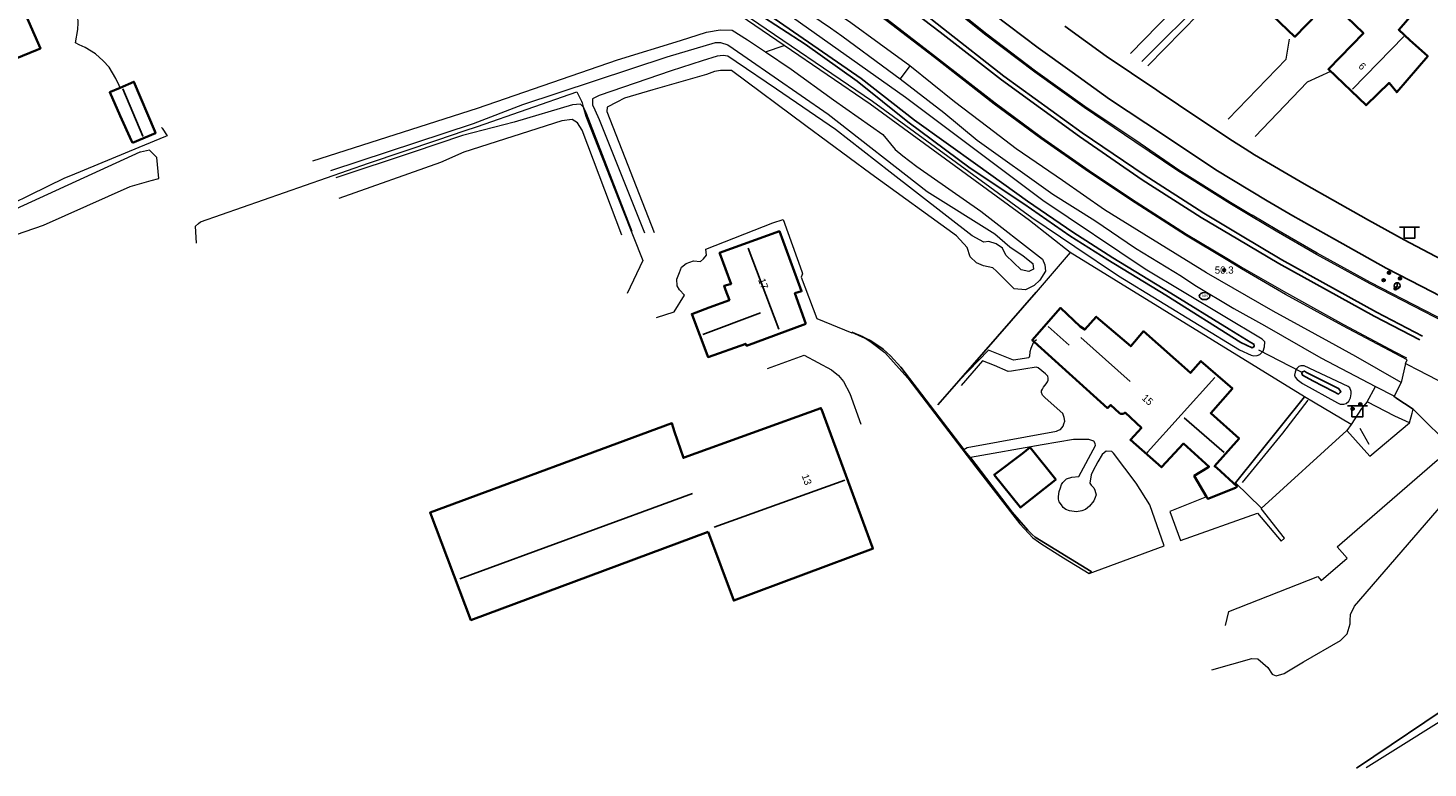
# Model space of a CAD drawing. Header units: metres. Extents: x 169249 to 194689, y 406250 to 412203.
# Tile 411 of 442: x 192773 to 192966, y 411884 to 411986. Entities that reach past the tile are written whole.
import ezdxf
from ezdxf.enums import TextEntityAlignment as Align

# ---------------------------------------------------------------- set-up
doc = ezdxf.new("R2010")
doc.units = ezdxf.units.M
doc.linetypes.add('BGT_NLCS_N264$0$AM-AS', pattern=[16, 10, -2, 2, -2])
doc.layers.get('0').update_dxf_attribs({"linetype": 'CONTINUOUS'})
for name, color, linetype, lineweight in [('BGT_NLCS_N264$0$B-WE-AM-AS_KUNSTWERK_DUIKER-GV', 252, 'BGT_NLCS_N264$0$AM-AS', 18), ('BGT_NLCS_N264$0$B-WE-GW-TALUD_KRUIN-G', 252, 'CONTINUOUS', 18), ('BGT_NLCS_N264$0$B-WE-GW-TALUD_TEEN-G', 252, 'CONTINUOUS', 18), ('BGT_NLCS_N264$0$B-WE-IE-TERREINAFSCHEIDING_KUNSTMATIG_HEKWERK-G', 252, 'BGT_NLCS_N264$0$IE-TERREINAFSCHEIDING-KUNSTMATIG', 18), ('BGT_NLCS_N264$0$B-WE-IE-TERREINAFSCHEIDING_KUNSTMATIG_MUUR-G', 252, 'BGT_NLCS_N264$0$IE-TERREINAFSCHEIDING-KUNSTMATIG-DICHT', 18), ('BGT_NLCS_N264$0$B-WE-IE-TERREINAFSCHEIDING_KUNSTMATIG_SCHUTTING-G', 252, 'BGT_NLCS_N264$0$IE-TERREINAFSCHEIDING-KUNSTMATIG-DICHT', 18), ('BGT_NLCS_N264$0$B-WE-OG-TOPOGRAFIE_BEBOUWING-G', 252, 'CONTINUOUS', 35), ('BGT_NLCS_N264$0$B-WE-OG-TOPOGRAFIE_CULTUURSCHEIDING-G', 252, 'CONTINUOUS', 18), ('BGT_NLCS_N264$0$B-WE-OG-TOPOGRAFIE_TERREIN_GROEN-GV', 252, 'CONTINUOUS', 18), ('BGT_NLCS_N264$0$B-WE-OG-TOPOGRAFIE_TERREIN_ONBEGROEID-GV', 252, 'CONTINUOUS', 18), ('BGT_NLCS_N264$0$B-WE-OG-TOPOGRAFIE_WATER-GV', 252, 'CONTINUOUS', 18), ('BGT_NLCS_N264$0$B-WE-OG-TOPOGRAFIE_WEG_BERM-GV', 252, 'CONTINUOUS', 18), ('BGT_NLCS_N264$0$B-WE-OG-TOPOGRAFIE_WEG_RIJWEG-GV', 252, 'CONTINUOUS', 18), ('BGT_NLCS_N264$0$B-WE-OG-TOPOGRAFIE_WEG_RIJWIELPAD-G', 252, 'CONTINUOUS', 18), ('BGT_NLCS_N264$0$B-WE-OG-TOPOGRAFIE_WEG_RIJWIELPAD-GV', 252, 'CONTINUOUS', 18), ('BGT_NLCS_N264$0$B-WE-OG-TOPOGRAFIE_WEG_VERHARD-G', 252, 'CONTINUOUS', 18), ('BGT_NLCS_N264$0$B-WE-VW-BEWEGWIJZERING_DRAAGCONSTRUCTIE-S', 252, 'CONTINUOUS', 25), ('BGT_NLCS_N264$0$B-WE-VW-VERKEERSTEKEN_BORD-S', 252, 'CONTINUOUS', 25), ('X-XX-AL-REFERENTIE-G', 7, 'CONTINUOUS', 18)]:
    doc.layers.add(name, color=color, linetype=linetype, lineweight=lineweight)
for name, color, linetype in [('BGT_NLCS_N264$0$B-WE-IE-MEUBILAIR_WEGMEUBILAIR-S', 252, 'CONTINUOUS'), ('BGT_NLCS_N264$0$B-WE-IE-TERREINAFSCHEIDING_KUNSTMATIG_HEKWERK_RASTER-G', 252, 'CONTINUOUS'), ('BGT_NLCS_N264$0$B-WE-KG-KADASTRAAL_NOK-G', 252, 'CONTINUOUS'), ('BGT_NLCS_N264$0$B-WE-KL-WATER_BRANDLEIDING_PUT-S', 252, 'CONTINUOUS'), ('BGT_NLCS_N264$0$B-WE-OG-TOPOGRAFIE_WATER_SLOOT-GV', 252, 'CONTINUOUS'), ('BGT_NLCS_N264$0$B-WE-OG-TOPOGRAFIE_WEG_RIJWEG-G', 252, 'CONTINUOUS'), ('BGT_NLCS_N264$0$B-WE-VH-KANTOPSLUITING-G', 252, 'CONTINUOUS'), ('BGT_NLCS_N264$0$B-WE-VW-MARKERING-G', 252, 'CONTINUOUS'), ('BGT_NLCS_N264$0$B-WE-VW-VERKEERSTEKEN_DRAAGCONSTRUCTIE-S', 252, 'CONTINUOUS'), ('BGT_NLCS_N264$0$Label_Nummeraanduidingreeks', 252, 'CONTINUOUS'), ('BGT_NLCS_N264$0$Label_Puntobject', 252, 'CONTINUOUS')]:
    doc.layers.add(name, color=color, linetype=linetype)
doc.styles.add('BGT_NLCS_N264$0$NLCS-ISO', font='NLCS-ISO.ttf')
doc.styles.add('BGT_NLCS_N264$0$STANDARD', font='txt')
doc.linetypes.add('BGT_NLCS_N264$0$IE-TERREINAFSCHEIDING-KUNSTMATIG', pattern='A,4,[82,NLCS.SHX,S=0.75,R=90,X=0,Y=0],4,-2', length=10)
doc.linetypes.add('BGT_NLCS_N264$0$IE-TERREINAFSCHEIDING-KUNSTMATIG-DICHT', pattern='A,8,-1,[82,NLCS.SHX,S=0.75,R=90,X=0,Y=0],-1', length=10)

# ---------------------------------------------------------------- blocks, each defined once
blk = doc.blocks.new('BGT_NLCS_N264$0$SVW-VERKEERSTEKEN_BORD_ANWB-SO')
blk.add_line((-1.375, 0), (1.375, 0))
at = {"flags": 128}
blk.add_lwpolyline([(-0.75, 0), (-0.75, -1.5), (0.75, -1.5), (0.75, 0)], close=True, dxfattribs=at)
blk = doc.blocks.new('BGT_NLCS_N264$0$SIE-WEG_WEGWIJZER-SO')
for q in [(-0.29, -0.29), (0, 0.41), (0.29, -0.29)]:
    blk.add_line((0, 0), q)
blk.add_circle((0, 0), 0.413)
blk = doc.blocks.new('BGT_NLCS_N264$0$SIE-WEG_STRAATPOT_BRANDKRAAN-SO')
blk.add_ellipse((0, 0), major_axis=(-0.729, 0), ratio=0.685994)
at = {"style": 'BGT_NLCS_N264$0$NLCS-ISO'}
blk.add_text('BR', height=0.4, dxfattribs=at).set_placement((-0.3, -0.15))
blk = doc.blocks.new('BGT_NLCS_N264$0$SIE-WEG_PAAL_ALGEMEEN_TYPE_02-SO')
at = {"ltscale": 0.5}
h = blk.add_hatch(color=256, dxfattribs=at)
h.paths.add_polyline_path([(0, 0), (0.1875, 0, 0.41421356), (0, 0.1875)])
h.paths.add_polyline_path([(0, -0.1875), (0, 0), (-0.1875, 0, 0.41421356)])
for p, q in [((-0.1875, 0), (0.1875, 0)), ((0, -0.1875), (0, 0.1875))]:
    blk.add_line(p, q, dxfattribs=at)
blk.add_circle((0, 0), 0.1875, dxfattribs=at)
blk = doc.blocks.new('BGT_NLCS_N264$0$SIE-WEG_VERKEERSBORD_PAAL-SO')
blk.add_line((-0.3, 0), (0.3, 0))
for radius in [0.2, 0.0745]:
    blk.add_circle((0, 0), radius)
blk = doc.blocks.new('BGT_NLCS_N264')
at = {"layer": 'BGT_NLCS_N264$0$B-WE-AM-AS_KUNSTWERK_DUIKER-GV'}
blk.add_line((192943.08, 411941.4, 12.25), (192948.89, 411938.41, 12.31), dxfattribs=at)
at = {"layer": 'BGT_NLCS_N264$0$B-WE-GW-TALUD_KRUIN-G'}
for points in [[(192815.13, 411966.09, 14.31), (192834.83, 411972.57, 14.25), (192841.62, 411975.19, 13.87), (192861.54, 411981.78, 13.83), (192868.19, 411983.76, 13.82), (192868.88, 411983.77, 13.82), (192869.87, 411983.46, 13.82), (192871.98, 411982.03, 13.82), (192872.57, 411981.62, 13.82), (192883.75, 411973.86, 13.81), (192897.38, 411963.2, 13.82), (192906.7, 411957.37, 13.79), (192908.78, 411955.59, 13.8), (192910.61, 411954.33, 13.79), (192911.97, 411953.28, 13.83), (192912.06, 411952.48, 13.84), (192911.39, 411952.16, 13.87), (192910.35, 411952.41, 13.87), (192908.24, 411954.45, 13.86), (192907.76, 411955.41, 13.85), (192906.9, 411956.01, 13.83), (192905.91, 411956.31, 13.82), (192905.21, 411956.24, 13.82), (192903.58, 411957.11, 13.86), (192892.29, 411965.88, 13.87), (192884.74, 411971.75, 13.86), (192876.61, 411977.31, 13.86), (192871.02, 411981.1, 13.82), (192869.89, 411981.86, 13.82), (192869.24, 411981.98, 13.82), (192868.42, 411981.86, 13.82), (192866.35, 411981.23, 13.82), (192862.09, 411979.85, 13.84), (192852.17, 411976.45, 13.84), (192851.22, 411975.97, 13.81), (192851.24, 411975.15, 13.62), (192851.53, 411974.49, 13.59), (192852.13, 411973.16, 13.53), (192858.38, 411957.53, 13.8)], [(192849.92, 411974.91, 13.61), (192849.59, 411975.27, 13.63), (192848.49, 411975.17, 14.03), (192840.43, 411972.76, 13.98), (192833.29, 411970.93, 14.39), (192826.51, 411968.62, 14.45), (192815.82, 411965.09, 14.39)], [(192856.71, 411957.71, 13.71), (192850.39, 411973.98, 13.51), (192850.34, 411974.08, 13.52), (192850.05, 411974.77, 13.6), (192850.02, 411974.8, 13.6), (192849.92, 411974.91, 13.61)]]:
    blk.add_polyline3d(points, dxfattribs=at)
at = {"layer": 'BGT_NLCS_N264$0$B-WE-GW-TALUD_TEEN-G'}
for points in [[(192812.66, 411967.45, 13.13), (192835.38, 411974.71, 13.1), (192854.68, 411981.36, 13.08), (192863.35, 411984.03, 13.03), (192866.94, 411985.18, 13.03), (192868.82, 411985.5, 13.03), (192870.5, 411985.44, 13.03), (192872.59, 411984.13, 13.03), (192875.07, 411982.47, 13.04)], [(192875.07, 411982.47, 13.04), (192878.62, 411980.09, 13.04), (192884.48, 411975.87, 13.09), (192891.25, 411971.08, 13.08), (192892.97, 411969, 13.08), (192894.05, 411968.11, 13.08), (192895.95, 411966.68, 13.1), (192904.78, 411960.52, 13.14), (192913.27, 411953.89, 13.2), (192913.63, 411953.12, 13.26), (192913.7, 411952.24, 13.27), (192912.91, 411950.98, 13.28), (192912.15, 411950.26, 13.28), (192910.95, 411949.64, 13.28), (192909.39, 411949.77, 13.28), (192906.96, 411952.23, 13.25), (192906.44, 411952.67, 13.24), (192905.15, 411952.94, 13.24), (192904.21, 411953.38, 13.24), (192903.3, 411954.2, 13.23), (192902.88, 411955.5, 13.23), (192901.44, 411957.09, 13.18), (192889.61, 411965.67, 13.12), (192880.64, 411972.28, 13.05), (192870.41, 411979.9, 12.97), (192868.86, 411979.91, 12.97), (192868.05, 411979.77, 12.97), (192866.93, 411979.35, 12.97), (192859.57, 411977.21, 13.01), (192855.62, 411976.07, 13.04), (192854.6, 411975.53, 13.05), (192853.27, 411974.82, 13.06), (192853.2, 411974.26, 13.06), (192859.75, 411957.56, 13.21)], [(192855.29, 411957.18, 13.21), (192849.8, 411971.67, 13.12), (192849.17, 411972.66, 13.12), (192848.42, 411973.14, 13.12), (192847.02, 411972.94, 13.09), (192833.47, 411968.65, 13.06), (192830.27, 411967.23, 12.93), (192816.24, 411962.27, 12.97)]]:
    blk.add_polyline3d(points, dxfattribs=at)
at = {"layer": 'BGT_NLCS_N264$0$B-WE-IE-TERREINAFSCHEIDING_KUNSTMATIG_HEKWERK-G'}
for p, q in [((192917.1, 411954.82, 13.45), (192912.44, 411949.35, 13.43)), ((192949.43, 411934.91, 13.61), (192917.1, 411954.82, 13.45))]:
    blk.add_line(p, q, dxfattribs=at)
blk.add_polyline3d([(192949.87, 411934.45, 13.47), (192946.39, 411929.88, 13.54), (192940.82, 411923.07, 13.55)], dxfattribs=at)
at = {"layer": 'BGT_NLCS_N264$0$B-WE-IE-TERREINAFSCHEIDING_KUNSTMATIG_HEKWERK_RASTER-G'}
for p, q in [((192912.44, 411949.35, 13.43), (192901.77, 411937.12, 13.53)), ((192901.77, 411937.12, 13.53), (192898.86, 411933.78, 13.56)), ((192985.01, 411902.83, 13.67), (192956.6, 411883.71, 13.77))]:
    blk.add_line(p, q, dxfattribs=at)
blk.add_polyline3d([(192949.43, 411934.91, 13.61), (192939.9, 411923.05, 13.53), (192943.46, 411919.6, 13.68)], dxfattribs=at)
at = {"layer": 'BGT_NLCS_N264$0$B-WE-IE-TERREINAFSCHEIDING_KUNSTMATIG_MUUR-G'}
blk.add_line((192957.04, 411930.57, 13.39), (192958.29, 411928.37, 13.45), dxfattribs=at)
at = {"layer": 'BGT_NLCS_N264$0$B-WE-IE-TERREINAFSCHEIDING_KUNSTMATIG_SCHUTTING-G'}
for points in [[(192796.6, 411956.11, 15), (192796.46, 411958.44, 15.08), (192796.89, 411958.79, 15.09), (192797.16, 411959.01, 15.1), (192820.33, 411967.11, 15.08), (192829.89, 411970.35, 14.9), (192833.52, 411971.58, 14.83), (192835.38, 411972.19, 14.24), (192849.09, 411976.94, 14.34), (192849.57, 411975.94, 14.31), (192849.71, 411975.66, 14.31), (192849.78, 411975.42, 14.22), (192849.92, 411974.91, 14.04)], [(192849.92, 411974.91, 14.04), (192850.3, 411973.59, 13.57), (192855.39, 411960.64, 13.57), (192858.16, 411953.71, 13.7), (192856.02, 411949.14, 13.57)], [(192791.8, 411972.05, 13.2), (192791.87, 411971.94, 13.2), (192792.56, 411970.9, 13.18), (192792.35, 411970.81, 13.18), (192788.66, 411969.28, 13.08), (192779.22, 411965.37, 12.84), (192778.4, 411965.03, 12.82), (192766.37, 411959.18, 12.82), (192747.13, 411949.84, 12.81)]]:
    blk.add_polyline3d(points, dxfattribs=at)
at = {"layer": 'BGT_NLCS_N264$0$B-WE-KG-KADASTRAAL_NOK-G'}
for p, q in [((192963.14, 411984.58, 21.68), (192956.04, 411977.32, 21.64)), ((192874.41, 411946.46, 20.05), (192866.44, 411943.49, 20.07)), ((192916.95, 411942.01, 17.34), (192914.09, 411944.59, 17.32)), ((192925.37, 411936.99, 18.05), (192918.58, 411943.06, 18.01)), ((192932.82, 411932.02, 17.86), (192938.33, 411927.22, 18.01)), ((192886.02, 411923.42, 21.77), (192867.99, 411916.9, 21.96)), ((192865.04, 411921.57, 21.92), (192832.95, 411909.8, 21.98))]:
    blk.add_line(p, q, dxfattribs=at)
for points in [[(192786.46, 411977.39, 15.63), (192789.23, 411970.85, 15.57), (192789.24, 411970.83, 15.57)], [(192876.94, 411944.21, 21.55), (192876.94, 411944.22, 21.54), (192872.72, 411955.4, 21.52)], [(192927.73, 411927.18, 17.98), (192927.79, 411927.25, 17.98), (192937.06, 411937.57, 17.98)]]:
    blk.add_polyline3d(points, dxfattribs=at)
at = {"layer": 'BGT_NLCS_N264$0$B-WE-OG-TOPOGRAFIE_BEBOUWING-G'}
for points in [[(192777.16, 411991.72, 18.58), (192772.16, 411989.56, 18.4), (192772.28, 411989.33, 15.8), (192775.08, 411982.92, 15.78), (192774.63, 411982.74, 15.77), (192769.59, 411980.66, 15.62), (192769.29, 411980.54, 15.61), (192767.54, 411984.51, 15.54), (192768.15, 411984.8, 15.8), (192767.18, 411987.1, 15.78), (192767.11, 411987.29, 18.52), (192767.01, 411987.24, 18.52), (192763.83, 411994.58, 18.54), (192774.04, 411998.98, 18.52), (192777.16, 411991.72, 18.58)], [(192952.93, 411989.49, 16.14), (192948.1, 411984.56, 16.19), (192942.97, 411989.42, 18.12), (192946, 411992.76, 18.08), (192949.85, 411996.98, 18.03), (192953.43, 411994.25, 19.52), (192953.53, 411994.18, 19.56), (192956.12, 411996.73, 16.18), (192964.77, 411988.2, 16.33), (192962.47, 411985.57, 19.86), (192962.42, 411985.51, 19.94), (192963.97, 411984.09, 18.48), (192966.42, 411981.86, 16.2), (192962.14, 411976.89, 16.34), (192961.1, 411978.19, 18.05), (192957.91, 411975.11, 18.05), (192952.73, 411980.08, 16.18), (192957.56, 411985.04, 16.11), (192952.93, 411989.49, 16.14)], [(192786.09, 411977.53, 15.05), (192787.98, 411978.34, 15.03), (192790.85, 411971.52, 15.06), (192790.96, 411971.26, 15.06), (192787.79, 411969.93, 15.06)], [(192787.79, 411969.93, 15.06), (192787.66, 411970.21, 15.07), (192786.1, 411973.67, 15.07), (192784.64, 411976.9, 15.07), (192784.75, 411976.95, 15.07), (192786.09, 411977.53, 15.05)], [(192880.65, 411944.96, 17.67), (192872.49, 411941.95, 16.52), (192872.36, 411942.22, 16.51), (192867.17, 411940.37, 16.45), (192867.09, 411940.6, 16.46), (192864.97, 411946.2, 16.58), (192864.92, 411946.31, 16.58), (192867.34, 411947.2, 16.59), (192870.12, 411948.23, 16.6), (192869.59, 411949.64, 16.61), (192869.38, 411950.2, 16.62), (192870.23, 411950.42, 17.5), (192870.35, 411950.45, 17.62), (192868.79, 411954.67, 17.63), (192868.76, 411954.76, 17.63), (192877, 411957.72, 16.63), (192880.06, 411949.46, 16.73), (192879.14, 411949.19, 17.67), (192880.65, 411944.96, 17.67)], [(192912.15, 411942.47, 15.99), (192911.87, 411942.72, 15.99), (192915.79, 411947.15, 16.02), (192918.49, 411944.59, 16.02)], [(192918.49, 411944.59, 16.02), (192919.12, 411944.16, 17.51), (192920.71, 411945.94, 16.4), (192925.47, 411941.87, 16.27), (192927.22, 411943.94, 16.25), (192933.72, 411938.2, 16.25), (192935.13, 411939.83, 16.24), (192939.48, 411936.03, 16.23), (192936.5, 411932.66, 16.25), (192940.41, 411929.14, 16.3), (192937.03, 411925.32, 16.31), (192937.34, 411925.1, 16.05), (192940.13, 411922.52, 16.03), (192939.93, 411922.33, 16.03), (192936.07, 411920.83, 16.05), (192935.9, 411921.12, 16.05)], [(192935.9, 411921.12, 16.05), (192934.21, 411924.02, 16.07), (192936.11, 411925.15, 16.07), (192936.27, 411925.26, 16.28), (192932.75, 411928.46, 16.26), (192929.7, 411925.18, 16.23), (192925.41, 411928.95, 16.24), (192926.94, 411930.61, 16.26), (192924.67, 411932.72, 16.27), (192924.51, 411932.62, 16.29), (192924.36, 411932.54, 16.29), (192924.17, 411932.53, 16.29), (192924.03, 411932.57, 16.3), (192923.89, 411932.63, 16.3), (192922.69, 411933.77, 16.28), (192922.69, 411933.77, 16.28), (192922.6, 411933.69, 16.23), (192922.27, 411933.35, 16.05), (192912.15, 411942.47, 15.99)], [(192867.17, 411916.28, 20.21), (192834.45, 411904.12, 19.77), (192828.83, 411918.94, 18.07), (192862.17, 411931.26, 17.92), (192862.56, 411930.09, 17.93), (192863.76, 411926.48, 17.97), (192863.88, 411926.52, 17.97), (192882.73, 411933.35, 18.06), (192882.8, 411933.19, 18.06), (192889.86, 411914.12, 18.02), (192889.92, 411913.96, 18.02), (192870.72, 411906.79, 17.86), (192867.17, 411916.28, 20.21)], [(192911.57, 411927.89, 16.14), (192915.12, 411923.49, 16.3), (192915.09, 411923.47, 16.3), (192910.31, 411919.68, 16.31), (192910.24, 411919.63, 16.31), (192906.63, 411924.16, 16.21), (192910.52, 411927.1, 16.16), (192911.56, 411927.89, 16.14), (192911.57, 411927.89, 16.14)]]:
    blk.add_polyline3d(points, dxfattribs=at)
at = {"layer": 'BGT_NLCS_N264$0$B-WE-OG-TOPOGRAFIE_CULTUURSCHEIDING-G'}
blk.add_line((192955.86, 411931.09, 13.46), (192955.28, 411930.27, 13.57), dxfattribs=at)
for points in [[(192754.23, 411929.03, 13.33), (192749.31, 411945.02, 13.34), (192749.48, 411946.76, 13.33), (192751.73, 411948.33, 13.31), (192755.58, 411950.03, 13.3), (192758.97, 411951.7, 13.29), (192766.43, 411955.09, 13.26), (192770.46, 411956.84, 13.27), (192775.51, 411958.59, 13.33), (192787.45, 411963.88, 13.36), (192790.38, 411964.72, 13.36), (192791.43, 411965.02, 13.36), (192791.15, 411967.92, 13.35), (192790.12, 411968.92, 13.27), (192788.9, 411968.65, 13.23), (192788.8, 411968.62, 13.23), (192747.82, 411949.89, 13.42), (192746.01, 411948.8, 13.43), (192745.24, 411948.04, 13.48), (192744.83, 411945.77, 13.5), (192747.3, 411938.25, 13.47), (192749.86, 411927.6, 13.42)], [(192963.91, 411931.31, 13.47), (192961.87, 411932.24, 13.51), (192958.07, 411934.2, 13.45)], [(192936.66, 411897.23, 13.64), (192942.16, 411898.79, 13.66), (192942.99, 411898.78, 13.68), (192944.35, 411897.56, 13.7), (192944.98, 411896.64, 13.71), (192945.06, 411896.6, 13.7), (192945.52, 411896.41, 13.7), (192946.6, 411896.74, 13.74), (192946.99, 411896.98, 13.74), (192949.3, 411898.33, 13.73), (192954.38, 411901.31, 13.73), (192955.31, 411902.21, 13.72), (192955.74, 411903.59, 13.72), (192955.74, 411904.05, 13.73), (192955.75, 411904.9, 13.73), (192956.3, 411906.05, 13.73), (192968.59, 411920.24, 13.75)]]:
    blk.add_polyline3d(points, dxfattribs=at)
at = {"layer": 'BGT_NLCS_N264$0$B-WE-OG-TOPOGRAFIE_TERREIN_GROEN-GV'}
blk.add_line((192875.07, 411982.47, 1.85), (192877.66, 411983.35, 13.07), dxfattribs=at)
blk.add_polyline3d([(192877.66, 411983.35, 13.07), (192871.6, 411987.47, 13.08)], dxfattribs=at)
at = {"layer": 'BGT_NLCS_N264$0$B-WE-OG-TOPOGRAFIE_TERREIN_ONBEGROEID-GV', "linetype": 'Continuous'}
blk.add_line((192955.86, 411931.09, 13.46), (192949.43, 411934.91, 13.61), dxfattribs=at)
for points in [[(192917.1, 411954.82, 13.45), (192911.51, 411959.22, 13.24), (192889.54, 411975.26, 13.06), (192877.66, 411983.35, 13.07)], [(192958.07, 411934.2, 13.45), (192957.27, 411933.31, 13.45), (192955.86, 411931.09, 13.46)]]:
    blk.add_polyline3d(points, dxfattribs=at)
at = {"layer": 'BGT_NLCS_N264$0$B-WE-OG-TOPOGRAFIE_WATER-GV'}
for points in [[(192871.87, 411987.89, 13.08), (192889.83, 411975.67, 13.06), (192911.8, 411959.63, 13.24), (192917.75, 411955.63, 13.29), (192923.76, 411951.59, 13.34), (192940.47, 411941.39, 13.33), (192942.07, 411940.64, 13.34), (192942.44, 411940.55, 13.34), (192942.91, 411940.6, 13.36), (192943.26, 411940.74, 13.37), (192943.73, 411941.18, 13.37), (192943.93, 411941.79, 13.37), (192943.95, 411942.48, 13.37), (192943.57, 411942.84, 13.37), (192927.47, 411952.48, 13.29), (192913.33, 411961.97, 13.32), (192894.4, 411976.17, 13.3), (192877.73, 411988.01, 13.19)], [(192948.12, 411938.32, 13.38), (192948.05, 411937.88, 13.38), (192948.16, 411937.6, 13.41), (192948.4, 411937.3, 13.4), (192949.16, 411936.74, 13.4), (192953.96, 411934.08, 13.41), (192954.34, 411933.9, 13.44), (192954.87, 411933.88, 13.45), (192955.19, 411933.99, 13.47), (192955.55, 411934.3, 13.48), (192955.77, 411934.77, 13.48), (192955.87, 411935.31, 13.48), (192955.87, 411935.65, 13.48), (192955.69, 411936.14, 13.48), (192955.43, 411936.34, 13.44), (192949.37, 411939.18, 13.33), (192948.92, 411939.15, 13.33), (192948.65, 411939.06, 13.33), (192948.37, 411938.82, 13.36), (192948.21, 411938.58, 13.38), (192948.12, 411938.32, 13.38)]]:
    blk.add_polyline3d(points, dxfattribs=at)
at = {"layer": 'BGT_NLCS_N264$0$B-WE-OG-TOPOGRAFIE_WATER_SLOOT-GV'}
for points in [[(192874.05, 411987.76, 11.97), (192880.58, 411983.54, 11.97), (192887.73, 411978.44, 12.01), (192894.72, 411972.82, 12.05), (192903.32, 411966.41, 12.05), (192910.71, 411961.52, 12.05), (192917.08, 411957.12, 12.13), (192922.32, 411953.81, 12.29), (192930.31, 411948.93, 12.29), (192940.63, 411942.41, 12.31), (192942.2, 411941.67, 12.31), (192942.44, 411941.79, 12.31), (192942.5, 411941.93, 12.3), (192942.45, 411942.17, 12.3), (192942.03, 411942.37, 12.3), (192939.05, 411944.21, 12.18), (192930.97, 411949.19, 12.24), (192923, 411954.05, 12.21), (192917.47, 411957.61, 12.08), (192911.22, 411961.88, 12.04), (192904.35, 411966.78, 12.07), (192895.62, 411973.04, 11.96), (192888.29, 411978.79, 11.9), (192875.7, 411987.47, 11.95)], [(192949.71, 411938.24, 12.43), (192949.42, 411938.44, 12.43), (192949.01, 411938.32, 12.43), (192949.13, 411937.87, 12.43), (192950.56, 411937.09, 12.46), (192953.41, 411935.64, 12.42), (192954.13, 411935.28, 12.42), (192954.36, 411935.5, 12.42), (192954.43, 411935.61, 12.42), (192954.13, 411936.05, 12.42), (192949.71, 411938.24, 12.43)]]:
    blk.add_polyline3d(points, dxfattribs=at)
at = {"layer": 'BGT_NLCS_N264$0$B-WE-OG-TOPOGRAFIE_WEG_BERM-GV'}
for p, q in [((192942.22, 411959.94, 13.58), (192942.11, 411959.76, 13.46)), ((192938.7, 411954, 13.64), (192938.6, 411953.83, 13.76)), ((192958.07, 411934.2, 13.45), (192959.23, 411936.33, 13.44))]:
    blk.add_line(p, q, dxfattribs=at)
for points in [[(192860.05, 412017.99, 13.54), (192861.22, 412017.4, 13.56), (192865.17, 412015.33, 13.55), (192867, 412014.41, 13.56), (192868.6, 412013.44, 13.56), (192872.14, 412011.15, 13.59), (192874.12, 412009.86, 13.59), (192880.13, 412005.49, 13.6), (192886.81, 412000.36, 13.58), (192892.55, 411995.61, 13.58), (192899.02, 411990.24, 13.58), (192905.61, 411984.96, 13.56), (192912.32, 411979.87, 13.56), (192919.15, 411974.99, 13.54), (192926.15, 411970.28, 13.58), (192932.09, 411966.22, 13.58), (192939.23, 411961.72, 13.56), (192942.22, 411959.94, 13.58)], [(192938.6, 411953.83, 13.76), (192933.03, 411957.18, 13.75), (192925.45, 411962.07, 13.73), (192919.64, 411965.93, 13.71), (192913.06, 411970.52, 13.72), (192906.61, 411975.27, 13.71), (192898.41, 411981.68, 13.67), (192891.73, 411986.8, 13.64), (192885.71, 411991.2, 13.63), (192884.44, 411992.07, 13.62)], [(193030.57, 411913.1, 13.7), (193029.32, 411913.87, 13.7), (193022.39, 411917.9, 13.71), (193016.25, 411921.29, 13.71), (193009.2, 411925.05, 13.71), (193003.68, 411927.9, 13.68), (192996.17, 411931.71, 13.66), (192988.63, 411935.44, 13.62), (192981.05, 411939.19, 13.62), (192973.5, 411942.94, 13.58), (192966, 411946.78, 13.57), (192958.55, 411950.68, 13.57), (192951.16, 411954.72, 13.6), (192945.6, 411957.93, 13.59), (192942.22, 411959.94, 13.58)], [(192963.34, 411939.47, 13.74), (192963.6, 411940.01, 13.75), (192962.69, 411940.47, 13.73), (192954.71, 411944.67, 13.75), (192946.8, 411949.03, 13.77), (192940.74, 411952.54, 13.77), (192938.6, 411953.83, 13.76)]]:
    blk.add_polyline3d(points, dxfattribs=at)
at = {"layer": 'BGT_NLCS_N264$0$B-WE-OG-TOPOGRAFIE_WEG_RIJWEG-G'}
blk.add_line((192964.4, 411933.2, 13.53), (192962.04, 411934.78, 13.45), dxfattribs=at)
for points in [[(192916.39, 411986, 13.13), (192922.07, 411981.89, 13.14), (192929.05, 411977.17, 13.11), (192929.38, 411976.95, 13.11), (192934.72, 411973.37, 13.11), (192935.64, 411972.76, 13.11), (192939.14, 411970.42, 13.11), (192941.26, 411969.1, 13.11), (192942.55, 411968.29, 13.11), (192949.39, 411964.27, 13.11), (192958.25, 411959.27, 13.12), (192963.19, 411956.57, 13.12), (192969.21, 411953.37, 13.13)], [(192851.12, 412036.93, 13.14), (192854, 412034.39, 13.19), (192858.4, 412030.24, 13.14), (192865.14, 412024.18, 13.2), (192873.06, 412016.89, 13.2), (192879.96, 412010.64, 13.2), (192886.58, 412004.62, 13.2), (192893.54, 411998.49, 13.22), (192900.93, 411992.11, 13.24), (192904.96, 411988.86, 13.22), (192908.55, 411986.16, 13.27), (192912.7, 411983.04, 13.25), (192917.39, 411979.65, 13.25), (192922.54, 411975.96, 13.21), (192930.1, 411970.94, 13.25), (192937.2, 411966.22, 13.23), (192944.28, 411961.91, 13.25), (192947.82, 411959.84, 13.27), (192953.54, 411956.62, 13.23), (192960.71, 411952.62, 13.27), (192965.59, 411950.11, 13.28), (192970.68, 411947.5, 13.31)], [(192971.68, 411926.11, 13.49), (192968.48, 411929.19, 13.45), (192966.03, 411931.6, 13.49), (192964.46, 411933.14, 13.52), (192964.4, 411933.2, 13.53), (192964.4, 411933.2, 13.53)]]:
    blk.add_polyline3d(points, dxfattribs=at)
at = {"layer": 'BGT_NLCS_N264$0$B-WE-OG-TOPOGRAFIE_WEG_RIJWEG-GV'}
for p, q in [((192963.34, 411939.47, 13.74), (192962.77, 411936.86, 13.51)), ((192961.82, 411934.99, 13.5), (192961.8, 411934.91, 11.74))]:
    blk.add_line(p, q, dxfattribs=at)
for points in [[(192942.11, 411959.76, 13.46), (192939.12, 411961.55, 13.46), (192931.97, 411966.06, 13.48), (192926.01, 411970.07, 13.45), (192919.04, 411974.81, 13.44), (192912.22, 411979.69, 13.44), (192905.46, 411984.79, 13.45), (192898.91, 411990.08, 13.43), (192892.39, 411995.44, 13.46), (192886.7, 412000.2, 13.46), (192880.02, 412005.35, 13.48), (192874.03, 412009.7, 13.47), (192866.9, 412014.22, 13.45), (192859.96, 412017.78, 13.43)], [(192856.05, 412008.21, 13.49), (192857.64, 412007.61, 13.49), (192865.17, 412004.14, 13.47), (192872.58, 412000.12, 13.49), (192878.9, 411996.14, 13.49), (192885.93, 411991.37, 13.5), (192891.86, 411986.98, 13.52), (192898.52, 411981.85, 13.56), (192906.74, 411975.45, 13.59), (192913.17, 411970.69, 13.61), (192919.74, 411966.1, 13.61), (192925.57, 411962.22, 13.62), (192933.13, 411957.34, 13.64), (192938.7, 411954, 13.64)], [(193030.45, 411912.9, 13.57), (193029.16, 411913.68, 13.57), (193022.3, 411917.74, 13.57), (193016.17, 411921.12, 13.57), (193009.08, 411924.87, 13.58), (193003.59, 411927.73, 13.56), (192996.09, 411931.51, 13.54), (192988.52, 411935.26, 13.52), (192981.08, 411938.95, 13.49), (192973.42, 411942.76, 13.46), (192965.96, 411946.61, 13.45), (192958.48, 411950.5, 13.46), (192951.08, 411954.53, 13.48), (192945.5, 411957.74, 13.44), (192942.11, 411959.76, 13.46)], [(192938.7, 411954, 13.64), (192940.85, 411952.71, 13.65), (192946.92, 411949.23, 13.65), (192954.81, 411944.86, 13.64), (192961.89, 411941.12, 13.61), (192963.5, 411940.27, 13.61)], [(192981.68, 411930.21, 13.62), (192977.64, 411932.22, 13.64), (192970.43, 411935.83, 13.68), (192965.1, 411938.58, 13.71), (192963.68, 411939.33, 13.73), (192963.34, 411939.47, 13.74)]]:
    blk.add_polyline3d(points, dxfattribs=at)
at = {"layer": 'BGT_NLCS_N264$0$B-WE-OG-TOPOGRAFIE_WEG_RIJWIELPAD-G'}
for p, q in [((192961.8, 411934.91, 13.45), (192961.77, 411934.92, 13.45)), ((192962.04, 411934.78, 13.45), (192961.8, 411934.91, 13.45))]:
    blk.add_line(p, q, dxfattribs=at)
at = {"layer": 'BGT_NLCS_N264$0$B-WE-OG-TOPOGRAFIE_WEG_RIJWIELPAD-GV'}
for p, q in [((192895.01, 411980.54, 13.4), (192893.68, 411978.75, 13.38)), ((192959.23, 411936.33, 13.44), (192961.82, 411934.99, 13.5)), ((192961.82, 411934.99, 13.5), (192962.77, 411936.86, 13.51))]:
    blk.add_line(p, q, dxfattribs=at)
for points in [[(192839.79, 412007.03, 13.31), (192842.74, 412006.33, 13.23), (192847.51, 412004.94, 13.2), (192852.02, 412003.39, 13.16), (192853.81, 412002.66, 13.14), (192855.36, 412002.03, 13.13), (192859.1, 412000.42, 13.14), (192862.88, 411998.66, 13.14), (192865.74, 411997.2, 13.14), (192867.74, 411996.17, 13.14), (192871.49, 411993.97, 13.15), (192875.16, 411991.67, 13.18), (192880.34, 411988.32, 13.19), (192884.07, 411985.76, 13.25), (192885.6, 411984.68, 13.34), (192892.12, 411979.89, 13.29), (192893.68, 411978.75, 13.38)], [(192895.01, 411980.54, 13.4), (192890.76, 411983.63, 13.32), (192886.86, 411986.48, 13.33), (192884.55, 411988.03, 13.29), (192882.44, 411989.46, 13.27)], [(192962.77, 411936.86, 13.51), (192956.52, 411940.46, 13.46), (192952.81, 411942.47, 13.44), (192945.11, 411946.69, 13.44), (192935.89, 411952, 13.39), (192927.28, 411957.33, 13.39), (192921.84, 411960.69, 13.38), (192916.03, 411964.75, 13.4), (192909.64, 411969.1, 13.37), (192905.73, 411972.09, 13.39), (192901.15, 411975.57, 13.34), (192895.01, 411980.54, 13.4)], [(192893.68, 411978.75, 13.38), (192899.66, 411974.11, 13.29), (192904.27, 411970.3, 13.35), (192914.72, 411962.86, 13.32), (192920.51, 411959.2, 13.32), (192926.1, 411955.42, 13.37), (192932.45, 411951.54, 13.3), (192934.31, 411950.29, 13.37), (192939.7, 411947.1, 13.3), (192943.92, 411944.75, 13.4), (192951.67, 411940.27, 13.43), (192959.23, 411936.33, 13.44)]]:
    blk.add_polyline3d(points, dxfattribs=at)
at = {"layer": 'BGT_NLCS_N264$0$B-WE-OG-TOPOGRAFIE_WEG_VERHARD-G'}
for p, q in [((192948.63, 412002.76, 13.43), (192927, 411981.16, 13.31)), ((192786.11, 411977.48, 13.03), (192786.09, 411977.53, 13.03)), ((192912.47, 411942.75, 13.63), (192912.15, 411942.47, 13.63)), ((192901.77, 411937.12, 13.59), (192901.54, 411936.88, 13.59)), ((192903.35, 411926.55, 13.58), (192902.43, 411927.65, 13.59)), ((192935.91, 411921.13, 13.56), (192935.9, 411921.12, 13.56))]:
    blk.add_line(p, q, dxfattribs=at)
for points in [[(192927.84, 411980.56, 13.3), (192941.89, 411994.95, 13.37), (192952.77, 412005.97, 13.47), (192955.28, 412003.43, 13.49), (192951.38, 411999.43, 13.48)], [(192925.44, 411982.24, 13.3), (192940.73, 411997.98, 13.43), (192945.03, 412002.56, 13.49), (192945.58, 412003.14, 13.49), (192945.66, 412003.6, 13.49), (192945.06, 412004.27, 13.5), (192942.14, 412005.29, 13.5)], [(192786.09, 411977.53, 13.03), (192785.94, 411977.84, 13.03), (192785.48, 411978.79, 13.03), (192784.55, 411980.34, 13.03), (192783.72, 411981.24, 13.04), (192782.69, 411982.19, 13.04), (192781.27, 411983.06, 13.03), (192780.42, 411983.44, 13.03), (192779.94, 411983.73, 13.02), (192780.24, 411985.54, 13.04), (192780.29, 411986.48, 13.04), (192780.23, 411987.29, 13.04), (192780.04, 411988.12, 13.04), (192779.83, 411988.76, 13.04), (192779.35, 411989.63, 13.04), (192778.55, 411991.11, 13.04), (192778.09, 411991.87, 13.04)], [(192938.92, 411973.21, 13.33), (192946.9, 411981.47, 13.43), (192947.36, 411984.24, 13.49)], [(192953.02, 411979.78, 13.51), (192949.81, 411978.28, 13.44), (192942.61, 411970.81, 13.34)], [(192860.06, 411945.82, 13.58), (192862.51, 411946.62, 13.58), (192863.91, 411948.91, 13.58), (192863.21, 411949.65, 13.58), (192862.92, 411950.21, 13.59), (192862.86, 411951.14, 13.59), (192863.24, 411952.03, 13.59), (192863.52, 411952.76, 13.59), (192864.16, 411953.29, 13.59), (192865.14, 411953.63, 13.59), (192866.12, 411953.57, 13.58), (192866.55, 411953.93, 13.58), (192866.93, 411954.44, 13.58), (192866.84, 411955.25, 13.58), (192876.11, 411958.89, 13.7), (192877.51, 411959.33, 13.69), (192880.12, 411952.19, 13.71), (192880.18, 411951.84, 13.71), (192879.99, 411951.39, 13.71), (192882.17, 411945.68, 13.69), (192886.98, 411943.72, 13.58), (192887, 411943.81, 13.56)], [(192887, 411943.81, 13.56), (192887.88, 411943.5, 13.54), (192888.52, 411943.2, 13.53), (192888.84, 411942.98, 13.53)], [(192888.84, 411942.98, 13.53), (192889.47, 411942.56, 13.52), (192891.53, 411941.03, 13.5), (192894.74, 411937.48, 13.48), (192900.38, 411930.09, 13.45), (192904.09, 411925.21, 13.45), (192910.18, 411917.4, 13.46), (192911.98, 411915.45, 13.47), (192913.2, 411914.57, 13.45), (192916.2, 411912.68, 13.43), (192919.71, 411910.55, 13.43)], [(192912.15, 411942.47, 13.63), (192912, 411942.34, 13.63), (192911.69, 411941.57, 13.64), (192911.54, 411941.12, 13.64), (192911.5, 411940.51, 13.64), (192911.41, 411940.26, 13.65), (192909.27, 411939.97, 13.6), (192905.84, 411941.35, 13.61), (192901.77, 411937.12, 13.59)], [(192875.36, 411938.79, 13.65), (192880.44, 411940.64, 13.69), (192884.21, 411938.62, 13.65), (192885.16, 411937.86, 13.66), (192885.85, 411937.01, 13.64), (192886.72, 411935.37, 13.64), (192888.23, 411931.13, 13.65)], [(192902.43, 411927.65, 13.59), (192902.92, 411927.93, 13.5), (192915.21, 411930.17, 13.6), (192915.48, 411930.28, 13.6), (192915.76, 411930.4, 13.6), (192916.14, 411930.83, 13.6), (192916.25, 411931.17, 13.6), (192916.37, 411931.52, 13.59), (192916.28, 411932.04, 13.6), (192916.09, 411932.62, 13.57), (192913.65, 411934.75, 13.6), (192913.3, 411935.14, 13.6), (192913.14, 411935.48, 13.6), (192913.16, 411935.72, 13.6), (192913.27, 411935.96, 13.6), (192913.44, 411936.21, 13.6), (192913.79, 411936.68, 13.6), (192913.96, 411936.98, 13.6), (192914.07, 411937.21, 13.6), (192914.09, 411937.48, 13.6), (192914.02, 411937.74, 13.6), (192913.7, 411938.09, 13.6), (192912.69, 411938.91, 13.6), (192912.43, 411938.97, 13.6), (192909, 411938.42, 13.62), (192908.56, 411938.41, 13.63), (192906.68, 411939.22, 13.62), (192905.02, 411939.86, 13.62), (192902.08, 411936.48, 13.62)], [(192963.91, 411931.31, 13.47), (192964.26, 411932.66, 13.51), (192964.4, 411933.2, 13.53), (192964.4, 411933.2, 13.53)], [(192935.9, 411921.12, 13.56), (192930.83, 411919.08, 13.56), (192932.31, 411915.07, 13.51), (192942.95, 411918.84, 13.6), (192946.19, 411915, 13.74), (192946.65, 411915.41, 13.73), (192943.43, 411919.51, 13.55), (192955.28, 411930.27, 13.57)], [(192955.28, 411930.27, 13.57), (192958.42, 411926.73, 13.64), (192963.91, 411931.31, 13.47)], [(192919.71, 411910.55, 13.43), (192930.09, 411914.36, 13.5), (192928.09, 411920.02, 13.58), (192926.22, 411922.97, 13.59), (192923.09, 411927.11, 13.61), (192922.83, 411927.36, 13.61), (192922.06, 411927.42, 13.62), (192921.51, 411926.95, 13.6), (192920.94, 411925.93, 13.59), (192920.25, 411924.64, 13.59), (192920, 411924.15, 13.59), (192919.82, 411922.99, 13.59), (192919.98, 411922.71, 13.59), (192920.35, 411922.35, 13.58), (192920.53, 411922.02, 13.57), (192920.68, 411921.4, 13.57), (192920.55, 411921, 13.57), (192920.37, 411920.57, 13.56), (192919.75, 411919.81, 13.54), (192919.2, 411919.35, 13.54), (192918.73, 411919.17, 13.54), (192918, 411919.03, 13.55), (192917.03, 411919.16, 13.56), (192916.5, 411919.38, 13.56), (192916.15, 411919.65, 13.56), (192915.89, 411920, 13.56), (192915.61, 411920.42, 13.56), (192915.49, 411920.78, 13.56), (192915.48, 411921.14, 13.56), (192915.6, 411921.84, 13.57), (192915.76, 411922.36, 13.57), (192915.93, 411922.81, 13.58), (192916.11, 411923.09, 13.58), (192916.61, 411923.57, 13.58), (192917.35, 411923.82, 13.57), (192918.31, 411923.89, 13.56), (192920.61, 411928.2, 13.6), (192920.57, 411928.48, 13.6), (192920.36, 411928.76, 13.6), (192920.11, 411928.89, 13.6), (192919.66, 411929.02, 13.6), (192917.56, 411929.02, 13.57), (192913.26, 411928.29, 13.55), (192903.35, 411926.55, 13.58)], [(192938.54, 411903.36, 13.39), (192938.99, 411905.31, 13.39), (192951.26, 411910.11, 13.55), (192951.73, 411909.56, 13.55), (192955.33, 411912.65, 13.55), (192953.95, 411914.22, 13.53), (192967.74, 411926.16, 13.51), (192968.39, 411926.56, 13.52), (192968.47, 411926.6, 13.52), (192969.71, 411927.36, 13.53)], [(192988.83, 411908.78, 13.6), (192988.71, 411908.49, 13.6), (192987.22, 411904.6, 13.61), (192986.26, 411902.12, 13.62), (192984.78, 411901.15, 13.64), (192972.13, 411893.18, 13.75), (192972.39, 411892.81, 13.75), (192957.93, 411883.75, 13.77)]]:
    blk.add_polyline3d(points, dxfattribs=at)
at = {"layer": 'BGT_NLCS_N264$0$B-WE-VH-KANTOPSLUITING-G'}
blk.add_line((192887, 411943.81, 13.56), (192888.84, 411942.98, 13.55), dxfattribs=at)
for points in [[(192888.84, 411942.98, 13.55), (192889.61, 411942.63, 13.55), (192891.31, 411941.46, 13.6), (192892.35, 411940.57, 13.62), (192893.74, 411938.98, 13.62), (192902.43, 411927.65, 13.59)], [(192903.35, 411926.55, 13.58), (192909.1, 411918.98, 13.6), (192911.26, 411916.53, 13.61), (192911.88, 411915.9, 13.61), (192912.27, 411915.53, 13.61), (192920.02, 411910.82, 13.48), (192919.71, 411910.55, 13.43)]]:
    blk.add_polyline3d(points, dxfattribs=at)
at = {"layer": 'BGT_NLCS_N264$0$B-WE-VW-MARKERING-G'}
for points in [[(192965.69, 411943.28, 13.58), (192959.37, 411946.57, 13.58), (192946.28, 411953.79, 13.59), (192940.59, 411957.19, 13.58), (192935.52, 411960.21, 13.58), (192927.33, 411965.49, 13.57), (192918.77, 411971.28, 13.55), (192907.95, 411979.12, 13.57), (192899.63, 411985.66, 13.55), (192892.85, 411991.09, 13.54), (192885.08, 411997.26, 13.53), (192878.01, 412002.63, 13.55), (192868.55, 412009.06, 13.52), (192861.14, 412013.02, 13.54), (192858.47, 412014.15, 13.54), (192854.41, 412015.88, 13.54), (192853.27, 412016.31, 13.55)], [(192965.35, 411942.76, 13.6), (192959.03, 411946.04, 13.6), (192945.89, 411953.28, 13.61), (192940.25, 411956.62, 13.6), (192935.17, 411959.63, 13.59), (192927.02, 411964.83, 13.59), (192918.38, 411970.78, 13.58), (192907.65, 411978.59, 13.58), (192899.16, 411985.19, 13.56), (192892.3, 411990.45, 13.53), (192884.31, 411996.44, 13.52), (192876.99, 412001.47, 13.55), (192867.69, 412006.95, 13.54), (192860, 412010.58, 13.53), (192857.46, 412011.67, 13.54), (192853.41, 412013.41, 13.54), (192852.23, 412013.88, 13.54)]]:
    blk.add_polyline3d(points, dxfattribs=at)
at = {"layer": 'BGT_NLCS_N264$0$B-WE-IE-MEUBILAIR_WEGMEUBILAIR-S', "color": 7}
blk.add_blockref('BGT_NLCS_N264$0$SIE-WEG_PAAL_ALGEMEEN_TYPE_02-SO', (192938.35, 411952.38, 13.4), dxfattribs=at)
at = {"layer": 'BGT_NLCS_N264$0$B-WE-KL-WATER_BRANDLEIDING_PUT-S', "color": 7, "linetype": 'Continuous'}
blk.add_blockref('BGT_NLCS_N264$0$SIE-WEG_STRAATPOT_BRANDKRAAN-SO', (192935.64, 411948.8, 13.35), dxfattribs=at)
at = {"layer": 'BGT_NLCS_N264$0$B-WE-VW-BEWEGWIJZERING_DRAAGCONSTRUCTIE-S', "color": 7}
blk.add_blockref('BGT_NLCS_N264$0$SIE-WEG_WEGWIJZER-SO', (192962.2, 411950.22, 13.5), dxfattribs=at)
at = {"layer": 'BGT_NLCS_N264$0$B-WE-VW-VERKEERSTEKEN_BORD-S', "color": 7}
for p in [(192963.91, 411958.28, 13.25), (192956.72, 411933.66, 13.53)]:
    blk.add_blockref('BGT_NLCS_N264$0$SVW-VERKEERSTEKEN_BORD_ANWB-SO', p, dxfattribs=at)
at = {"layer": 'BGT_NLCS_N264$0$B-WE-VW-VERKEERSTEKEN_DRAAGCONSTRUCTIE-S', "color": 7}
for p in [(192961.08, 411952.01, 13.29), (192962.58, 411951.23, 13.24), (192960.33, 411950.98, 13.39), (192961.98, 411949.83, 13.44), (192957.11, 411933.88, 13.57), (192956.06, 411933.24, 13.53)]:
    blk.add_blockref('BGT_NLCS_N264$0$SIE-WEG_VERKEERSBORD_PAAL-SO', p, dxfattribs=at)
at = {"layer": 'BGT_NLCS_N264$0$Label_Nummeraanduidingreeks', "color": 7, "lineweight": 18, "style": 'BGT_NLCS_N264$0$STANDARD'}
for s, rotation, p in [('6', -44, (192957.39, 411980.49)), ('17', -70, (192874.78, 411950.5)), ('15', -42, (192927.78, 411934.49)), ('13', -70, (192880.78, 411923.49))]:
    blk.add_text(s, height=1, rotation=rotation, dxfattribs=at).set_placement(p, align=Align.MIDDLE)
at = {"layer": 'BGT_NLCS_N264$0$Label_Puntobject', "lineweight": 18, "style": 'BGT_NLCS_N264$0$STANDARD'}
blk.add_text('50.3', height=1, dxfattribs=at).set_placement((192938.35, 411952.38, 13.4), align=Align.MIDDLE)

msp = doc.modelspace()

# ---------------------------------------------------------------- block references
at = {"layer": 'X-XX-AL-REFERENTIE-G'}
msp.add_blockref('BGT_NLCS_N264', (0, 0), dxfattribs=at)

doc.saveas('drawing.dxf')
